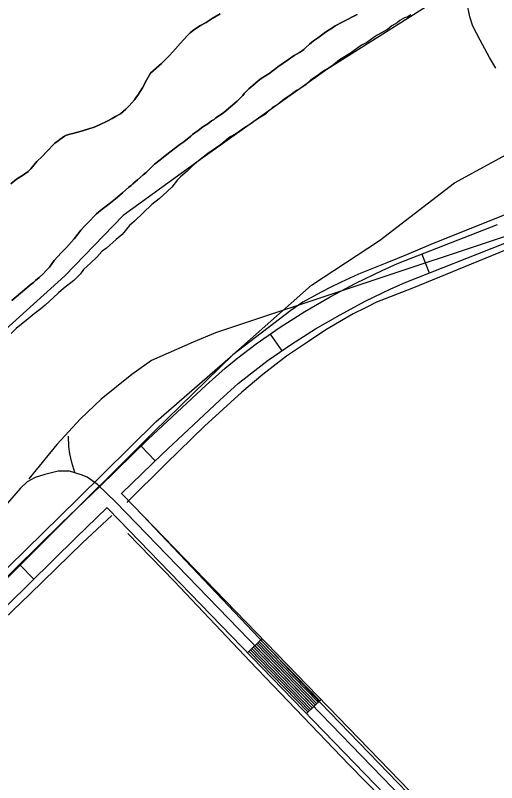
# Model space of a CAD drawing. Extents: x 3161665 to 3199565, y 885729 to 911164.
# Drawn here: x 3184367 to 3185076, y 900478 to 901609 of the extents above; entities that cross this region are included whole.
import ezdxf

# ---------------------------------------------------------------- set-up
doc = ezdxf.new("R2010")
doc.units = 0
for name, color, linetype in [('V-LEVE-TOET', 7, 'Continuous'), ('V-ROAD-CNTR', 7, 'Continuous'), ('V-SITE-VEGE', 7, 'Continuous'), ('V-TOPO-SHOR', 7, 'Continuous')]:
    doc.layers.add(name, color=color, linetype=linetype)

msp = doc.modelspace()

# ---------------------------------------------------------------- linework, layer by layer
at = {"layer": 'V-LEVE-TOET'}
for points in [[(3184226.9, 900669.2), (3184356.5, 900796.6), (3184458.6, 900896.7), (3184574.2, 901010.6), (3184683.4, 901105.6), (3184803.5, 901211.8), (3184903.9, 901277.4), (3185014.4, 901362.3), (3185199, 901463.1), (3185383.6, 901569.6), (3185591.9, 901668.3), (3185918.8, 901820.1), (3185992.5, 901855)], [(3185027.2, 901656.7), (3184825.8, 901529.6), (3184639.8, 901396.7), (3184525.9, 901314.2), (3184439.7, 901225.3), (3184305.4, 901104.6), (3184159.4, 900961.6), (3184030.6, 900835.8), (3183867.5, 900679.6)]]:
    msp.add_lwpolyline(points, dxfattribs=at)
at = {"layer": 'V-ROAD-CNTR'}
for p, q in [((3184966.1, 901257.5), (3184977.1, 901229.6)), ((3184742.5, 901139.6), (3184759.5, 901114.8)), ((3184552.1, 900974.2), (3184573, 900952.8)), ((3184372.9, 900799.9), (3184393.8, 900778.4)), ((3184730.7, 900690.7), (3184709.2, 900669.8)), ((3184817.7, 900601), (3184796.2, 900580.1))]:
    msp.add_line(p, q, dxfattribs=at)
for points in [[(3186965.7, 901977.5), (3186499.7, 901873.5), (3186303.9, 901826.6), (3186218.6, 901804.7), (3186139.1, 901780.7), (3186096.6, 901761.5), (3186052.2, 901739.1), (3186026.7, 901726.2), (3185705.6, 901543.2), (3185616.4, 901493.9), (3185557.6, 901465.4), (3185490.8, 901432.5), (3185414.6, 901400.8), (3185093.3, 901284.9), (3184661.7, 901141.5), (3184629, 901127.6), (3184567.6, 901100.5), (3184538.3, 901080.1), (3184493, 901043.4), (3184462.7, 901014.7), (3184428, 900976.6), (3184386.6, 900926)], [(3185075.1, 901531.6), (3185065.7, 901547.1), (3185052.1, 901572.9), (3185041.5, 901593.5), (3185036.8, 901607.1), (3185032.3, 901628.5), (3185023.6, 901676.9), (3185015.2, 901730.7), (3185010.6, 901774.3), (3185001.8, 901835)], [(3184263.4, 900692.5), (3184299.5, 900728.2), (3184434.9, 900860.6), (3184491.3, 900915), (3184562.5, 900984.4), (3184648.1, 901064), (3184676.1, 901089.4), (3184695, 901104.5), (3184721.6, 901125.2), (3184757.3, 901149.7), (3184793.7, 901172.7), (3184831, 901194.3), (3184869, 901214.6), (3184907.8, 901233.3), (3184930, 901243.3), (3185077.5, 901301.2)], [(3184523.8, 900904.8), (3184583.2, 900962.7), (3184668.4, 901041.9), (3184695.5, 901066.5), (3184713.5, 901080.9), (3184739.3, 901101), (3184773.8, 901124.6), (3184809.3, 901147), (3184845.6, 901168.1), (3184882.6, 901187.8), (3184920.4, 901206.1), (3184941.6, 901215.6), (3185088.6, 901273.3)], [(3184454.4, 900935.5), (3184449.8, 900950.4), (3184446.9, 900963), (3184445.5, 900973.9), (3184445.1, 900988.9)], [(3185199.6, 900220.1), (3185071.7, 900323.6), (3185035.5, 900355.6), (3185000.4, 900389.5), (3184968.2, 900424.2), (3184514.8, 900891.9), (3184487.8, 900917.8), (3184472.4, 900928.6), (3184463.9, 900932.2), (3184446.3, 900937.6), (3184429.7, 900937.3), (3184410.1, 900932.5), (3184395.7, 900928), (3184384.1, 900921.5), (3184374.2, 900912.4), (3183890.9, 900357.3), (3183824.2, 900285.2), (3183763.4, 900211), (3183657.9, 900095.9), (3183543.1, 899968.1), (3183301.9, 899637.2), (3182955.9, 899120.5)], [(3184522.9, 900905), (3184525.4, 900902.5), (3184979.1, 900434.5), (3185011.1, 900400), (3185045.7, 900366.6), (3185053.1, 900360)], [(3183757.3, 900182.4), (3183796.8, 900215.7), (3183823.1, 900237.7), (3183887.7, 900285.8), (3183930.1, 900322.6), (3183991.1, 900379.7), (3184094.1, 900480.3), (3184222.2, 900609.4), (3184281.2, 900667.8), (3184320.6, 900706.8), (3184455.8, 900839), (3184502.3, 900883.9)], [(3184502.3, 900883.2), (3184504.2, 900881.3), (3184957.3, 900413.8), (3184989.6, 900378.9), (3185025.3, 900344.5), (3185062, 900312.1), (3185190.1, 900208.5), (3185242.2, 900164.6), (3185278.4, 900131.6), (3185300.2, 900110.1), (3185828.9, 899554.1), (3186449.4, 898910.8), (3187067.5, 898262.6)], [(3184719.9, 900680.3), (3184806.9, 900590.5)], [(3184722.1, 900682.4), (3184809.1, 900592.6)], [(3184724.2, 900684.5), (3184811.3, 900594.7)], [(3184726.4, 900686.6), (3184813.4, 900596.8)], [(3184728.6, 900688.6), (3184815.6, 900598.9)], [(3184711.3, 900671.9), (3184798.3, 900582.2)], [(3184713.5, 900674), (3184800.5, 900584.3)], [(3184715.6, 900676.1), (3184802.6, 900586.4)], [(3184717.8, 900678.2), (3184804.8, 900588.4)]]:
    msp.add_lwpolyline(points, dxfattribs=at)
at = {"layer": 'V-SITE-VEGE'}
for points in [[(3184360, 901360.9), (3184368.5, 901367.7), (3184377.2, 901373.1), (3184385.4, 901378.9), (3184389.4, 901382.9), (3184398.5, 901393.7), (3184406.6, 901401.8), (3184412.4, 901408.3), (3184424.9, 901420.8), (3184430, 901424.5), (3184432.3, 901426.5), (3184439.1, 901431.2), (3184442.1, 901432.9), (3184446.9, 901434.3), (3184451.6, 901435.3), (3184462.1, 901438.3), (3184473.6, 901441.4), (3184482.7, 901444.4), (3184490.8, 901447.8), (3184503, 901453.9), (3184509.4, 901457.3), (3184514.5, 901460.3), (3184521.5, 901464), (3184529.7, 901470.8), (3184534.7, 901475.9), (3184542.5, 901484.7), (3184545.2, 901489), (3184547.2, 901491.8), (3184554.3, 901502.6), (3184560.1, 901513.7), (3184564.1, 901520.8), (3184566.2, 901523.9), (3184582, 901538.4), (3184594.2, 901549.9), (3184602.7, 901559.7), (3184610.4, 901568.1), (3184615.2, 901573.9), (3184620.9, 901580), (3184624.3, 901583.3), (3184627.3, 901586.1), (3184631.4, 901589.1), (3184639.8, 901594.2), (3184648.3, 901598.9), (3184657.1, 901604.6), (3184668.9, 901611.7)], [(3184950.1, 901610), (3184944.7, 901606.8), (3184940.4, 901605.8), (3184933.8, 901601.5), (3184929.5, 901598.3), (3184921.9, 901594), (3184915.3, 901588.6), (3184906.6, 901583.3), (3184900.1, 901580.1), (3184895.7, 901576.9), (3184884.8, 901569.4), (3184877.2, 901565.1), (3184866.3, 901557.6), (3184860.9, 901553.3), (3184844.6, 901543.7), (3184835.8, 901536.2), (3184829.3, 901531.9), (3184818.4, 901525.5), (3184813, 901521.2), (3184802.1, 901513.7), (3184795.5, 901507.3), (3184784.6, 901499.8), (3184781.4, 901498.7), (3184771.6, 901491.2), (3184762.9, 901485.9), (3184754.1, 901478.4), (3184746.5, 901474.1), (3184735.6, 901463.4), (3184728, 901459.1), (3184721.4, 901454.8), (3184712.7, 901448.4), (3184705.1, 901444.1), (3184692, 901434.5), (3184683.3, 901430.2), (3184675.7, 901423.8), (3184669.2, 901418.4), (3184650.6, 901405.6), (3184634.3, 901392.7), (3184626.7, 901386.3), (3184620.1, 901379.8), (3184610.3, 901371.2), (3184605.9, 901366.9), (3184597.2, 901356.2), (3184590.6, 901349.7), (3184578.6, 901339), (3184567.7, 901330.4), (3184542.6, 901305.7), (3184535, 901299.3), (3184524, 901286.4), (3184515.3, 901278.9), (3184501.1, 901266), (3184494.6, 901261.7), (3184487, 901253.1), (3184478.2, 901244.5), (3184467.3, 901234.8), (3184462.9, 901228.4), (3184453.1, 901218.7), (3184437.8, 901206.9), (3184430.2, 901200.5), (3184422.6, 901193), (3184410.6, 901182.2), (3184404, 901176.9), (3184394.2, 901169.4), (3184385.5, 901161.8), (3184368, 901147.9), (3184360.4, 901140.4)], [(3184870.7, 901610.4), (3184849.7, 901599.9), (3184838.2, 901593.8), (3184834.2, 901590.8), (3184827.1, 901586.4), (3184822, 901583), (3184818.3, 901580.3), (3184813.6, 901576.6), (3184806.5, 901571.5), (3184800.4, 901566.8), (3184795, 901562.1), (3184791.9, 901559), (3184790.2, 901557.3), (3184785.5, 901554.6), (3184777.7, 901550.2), (3184769.3, 901544.2), (3184753.7, 901533.3), (3184748.7, 901529.6), (3184745.6, 901526.9), (3184741.9, 901524.2), (3184729.1, 901516.1), (3184724.7, 901512.7), (3184720.6, 901509.3), (3184716.9, 901506), (3184714.2, 901503.9), (3184711.2, 901501.2), (3184704.7, 901494.5), (3184702, 901491.1), (3184693.9, 901483), (3184677.7, 901468.8), (3184673.6, 901465.7), (3184662.5, 901458), (3184659.8, 901455.9), (3184655.7, 901453.6), (3184650.7, 901449.5), (3184643.2, 901444.8), (3184636.1, 901439.7), (3184628, 901433.6), (3184625.3, 901431.3), (3184615.2, 901423.1), (3184609.1, 901419.1), (3184588.1, 901402.5), (3184585.1, 901400.5), (3184580.4, 901396.4), (3184571.9, 901389.7), (3184559.4, 901377.9), (3184555, 901374.1), (3184546.9, 901366.7), (3184539.8, 901361), (3184537.4, 901358.3), (3184534.1, 901355.9), (3184524.6, 901347.8), (3184520.9, 901344.4), (3184514.5, 901339), (3184511.8, 901337), (3184504.7, 901330.9), (3184494.5, 901323.4), (3184486.4, 901316.7), (3184481.7, 901312.3), (3184477.3, 901307.2), (3184469.2, 901299.1), (3184463.4, 901292.7), (3184458.7, 901286.9), (3184453.3, 901279.8), (3184442.1, 901267.3), (3184434, 901259.2), (3184423.9, 901248.1), (3184416.8, 901238.3), (3184412.7, 901233.5), (3184407.7, 901228.5), (3184401.9, 901222.7), (3184396.5, 901218.3), (3184393.5, 901215.6), (3184390.1, 901212.9), (3184361.4, 901188.9)], [(3184668.9, 901611.7), (3184657.1, 901604.6), (3184648.3, 901598.9), (3184639.8, 901594.2), (3184631.4, 901589.1), (3184627.3, 901586.1), (3184624.3, 901583.3)], [(3184625.3, 901431.3), (3184628, 901433.6), (3184636.1, 901439.7), (3184643.2, 901444.8), (3184650.7, 901449.5), (3184655.7, 901453.6), (3184659.8, 901455.9), (3184662.5, 901458), (3184673.6, 901465.7), (3184677.7, 901468.8), (3184693.9, 901483), (3184702, 901491.1), (3184704.7, 901494.5), (3184711.2, 901501.2), (3184714.2, 901503.9), (3184716.9, 901506), (3184720.6, 901509.3), (3184724.7, 901512.7), (3184729.1, 901516.1), (3184741.9, 901524.2), (3184745.6, 901526.9), (3184748.7, 901529.6), (3184753.7, 901533.3), (3184769.3, 901544.2), (3184777.7, 901550.2), (3184785.5, 901554.6), (3184790.2, 901557.3), (3184791.9, 901559), (3184795, 901562.1), (3184800.4, 901566.8), (3184806.5, 901571.5), (3184813.6, 901576.6), (3184818.3, 901580.3), (3184822, 901583), (3184827.1, 901586.4), (3184834.2, 901590.8), (3184838.2, 901593.8), (3184849.7, 901599.9), (3184870.7, 901610.4)], [(3184624.3, 901583.3), (3184620.9, 901580), (3184615.2, 901573.9), (3184610.4, 901568.1), (3184602.7, 901559.7), (3184594.2, 901549.9), (3184582, 901538.4), (3184566.2, 901523.9), (3184564.1, 901520.8), (3184560.1, 901513.7), (3184554.3, 901502.6), (3184547.2, 901491.8), (3184545.2, 901489), (3184542.5, 901484.7), (3184534.7, 901475.9), (3184529.7, 901470.8), (3184521.5, 901464), (3184514.5, 901460.3), (3184509.4, 901457.3), (3184503, 901453.9), (3184490.8, 901447.8), (3184482.7, 901444.4), (3184473.6, 901441.4), (3184462.1, 901438.3), (3184451.6, 901435.3), (3184446.9, 901434.3), (3184442.1, 901432.9), (3184439.1, 901431.2), (3184432.3, 901426.5), (3184430, 901424.5), (3184424.9, 901420.8), (3184412.4, 901408.3), (3184406.6, 901401.8), (3184398.5, 901393.7), (3184389.4, 901382.9), (3184385.4, 901378.9), (3184377.2, 901373.1), (3184368.5, 901367.7), (3184360, 901360.9)], [(3184361.4, 901188.9), (3184390.1, 901212.9), (3184393.5, 901215.6), (3184396.5, 901218.3), (3184401.9, 901222.7), (3184407.7, 901228.5), (3184412.7, 901233.5), (3184416.8, 901238.3), (3184423.9, 901248.1), (3184434, 901259.2), (3184442.1, 901267.3), (3184453.3, 901279.8), (3184458.7, 901286.9), (3184463.4, 901292.7), (3184469.2, 901299.1), (3184477.3, 901307.2), (3184481.7, 901312.3), (3184486.4, 901316.7), (3184494.5, 901323.4), (3184504.7, 901330.9), (3184511.8, 901337), (3184514.5, 901339), (3184520.9, 901344.4), (3184524.6, 901347.8), (3184534.1, 901355.9), (3184537.4, 901358.3), (3184539.8, 901361), (3184546.9, 901366.7), (3184555, 901374.1), (3184559.4, 901377.9), (3184571.9, 901389.7), (3184580.4, 901396.4), (3184585.1, 901400.5), (3184588.1, 901402.5), (3184609.1, 901419.1), (3184615.2, 901423.1), (3184625.3, 901431.3)]]:
    msp.add_lwpolyline(points, dxfattribs=at)
at = {"layer": 'V-TOPO-SHOR'}
for points in [[(3186008.6, 901679.6), (3185983.3, 901673.9), (3185964.3, 901669.6), (3185942, 901664.4), (3185915.6, 901657.7), (3185894, 901650.3), (3185842.1, 901631.2), (3185799.9, 901612.3), (3185577.8, 901514.9), (3185530.4, 901495.7), (3185467.5, 901468.5), (3185296.3, 901400.6), (3185179, 901351.7), (3185065.2, 901306.1), (3185002.6, 901280.9), (3184979.6, 901271.6), (3184943.6, 901256.4), (3184914.5, 901244.6), (3184872.8, 901227.7), (3184847.3, 901216.2), (3184828.9, 901207.1), (3184811.3, 901198), (3184790.7, 901186.5), (3184772.7, 901174.4)], [(3184668.9, 901611.7), (3184657.1, 901604.6), (3184648.3, 901598.9), (3184639.8, 901594.2), (3184631.4, 901589.1), (3184627.3, 901586.1), (3184624.3, 901583.3), (3184620.9, 901580), (3184615.2, 901573.9), (3184610.4, 901568.1), (3184602.7, 901559.7), (3184594.2, 901549.9), (3184582, 901538.4), (3184566.2, 901523.9), (3184564.1, 901520.8), (3184560.1, 901513.7), (3184554.3, 901502.6), (3184547.2, 901491.8), (3184545.2, 901489), (3184542.5, 901484.7), (3184534.7, 901475.9), (3184529.7, 901470.8), (3184521.5, 901464), (3184514.5, 901460.3), (3184509.4, 901457.3), (3184503, 901453.9), (3184490.8, 901447.8), (3184482.7, 901444.4), (3184473.6, 901441.4), (3184462.1, 901438.3), (3184451.6, 901435.3), (3184446.9, 901434.3), (3184442.1, 901432.9), (3184439.1, 901431.2), (3184432.3, 901426.5), (3184430, 901424.5), (3184424.9, 901420.8), (3184412.4, 901408.3), (3184406.6, 901401.8), (3184398.5, 901393.7), (3184389.4, 901382.9), (3184385.4, 901378.9), (3184377.2, 901373.1), (3184368.5, 901367.7), (3184360, 901360.9)], [(3184469.2, 901299.1), (3184477.3, 901307.2), (3184481.7, 901312.3), (3184486.4, 901316.7), (3184494.5, 901323.4), (3184504.7, 901330.9), (3184511.8, 901337), (3184514.5, 901339), (3184520.9, 901344.4), (3184524.6, 901347.8), (3184534.1, 901355.9), (3184537.4, 901358.3), (3184539.8, 901361), (3184546.9, 901366.7), (3184555, 901374.1), (3184559.4, 901377.9), (3184571.9, 901389.7), (3184580.4, 901396.4), (3184585.1, 901400.5), (3184588.1, 901402.5), (3184609.1, 901419.1), (3184615.2, 901423.1), (3184625.3, 901431.3), (3184628, 901433.6), (3184636.1, 901439.7), (3184643.2, 901444.8), (3184650.7, 901449.5), (3184655.7, 901453.6), (3184659.8, 901455.9), (3184662.5, 901458), (3184673.6, 901465.7), (3184677.7, 901468.8), (3184693.9, 901483), (3184702, 901491.1), (3184704.7, 901494.5), (3184711.2, 901501.2), (3184714.2, 901503.9), (3184716.9, 901506), (3184720.6, 901509.3), (3184724.7, 901512.7), (3184729.1, 901516.1), (3184741.9, 901524.2), (3184745.6, 901526.9), (3184748.7, 901529.6), (3184753.7, 901533.3), (3184769.3, 901544.2), (3184777.7, 901550.2), (3184785.5, 901554.6), (3184790.2, 901557.3), (3184791.9, 901559), (3184795, 901562.1), (3184800.4, 901566.8), (3184806.5, 901571.5), (3184813.6, 901576.6), (3184818.3, 901580.3), (3184822, 901583), (3184827.1, 901586.4), (3184834.2, 901590.8), (3184838.2, 901593.8), (3184849.7, 901599.9), (3184870.7, 901610.4)], [(3185667.8, 901504), (3185555.5, 901456.5), (3185467.8, 901420.4), (3185370.5, 901379.9), (3185340.1, 901367.7), (3185255, 901332.2), (3185139.7, 901284), (3185019.7, 901234.8), (3184953.6, 901207.7), (3184912.2, 901191.7), (3184899.1, 901186.4), (3184882.9, 901178.2), (3184864.9, 901169.4), (3184844.7, 901157.4), (3184824.5, 901145.6), (3184798.9, 901128.5), (3184766.7, 901106.9), (3184731.6, 901079.7), (3184700.5, 901053.9), (3184645.6, 901003.6), (3184589, 900948.9), (3184531.2, 900891.4)], [(3184361.4, 901188.9), (3184390.1, 901212.9), (3184393.5, 901215.6), (3184396.5, 901218.3), (3184401.9, 901222.7), (3184407.7, 901228.5), (3184412.7, 901233.5), (3184416.8, 901238.3), (3184423.9, 901248.1), (3184434, 901259.2), (3184442.1, 901267.3), (3184453.3, 901279.8), (3184458.7, 901286.9), (3184463.4, 901292.7), (3184469.2, 901299.1)], [(3184772.7, 901174.4), (3184687.4, 901108.9), (3184687.4, 901108.9), (3184571, 900995.6), (3184414, 900839.4), (3184268.8, 900694.8)], [(3184508.9, 900872.2), (3184465.6, 900831.7), (3184387.8, 900756), (3184300.1, 900672.1), (3184233.2, 900602.1), (3184146.9, 900517.4), (3184067.8, 900438.6)], [(3186453.6, 898963.5), (3186382.6, 899020.4), (3186344.8, 899055.7), (3186326.6, 899071.4), (3186173.5, 899223.8), (3186022.5, 899382.1), (3185801.8, 899616.9), (3185721.7, 899698.6), (3185498.3, 899932.1), (3185402.6, 900034.8), (3185301.7, 900138.8), (3185219.6, 900219.9), (3185093.9, 900320), (3185061.3, 900346.2), (3185002.1, 900404.4), (3184816.5, 900596), (3184554.1, 900872.7)], [(3185075.4, 900291.2), (3185050.4, 900308.9), (3185039.5, 900321.8), (3185026, 900336.5), (3185001.5, 900360.6), (3184953.8, 900407.2), (3184907.7, 900455), (3184858.5, 900505), (3184713, 900656.8), (3184600.8, 900775.5), (3184532.3, 900845.8)]]:
    msp.add_lwpolyline(points, dxfattribs=at)

doc.saveas('drawing.dxf')
